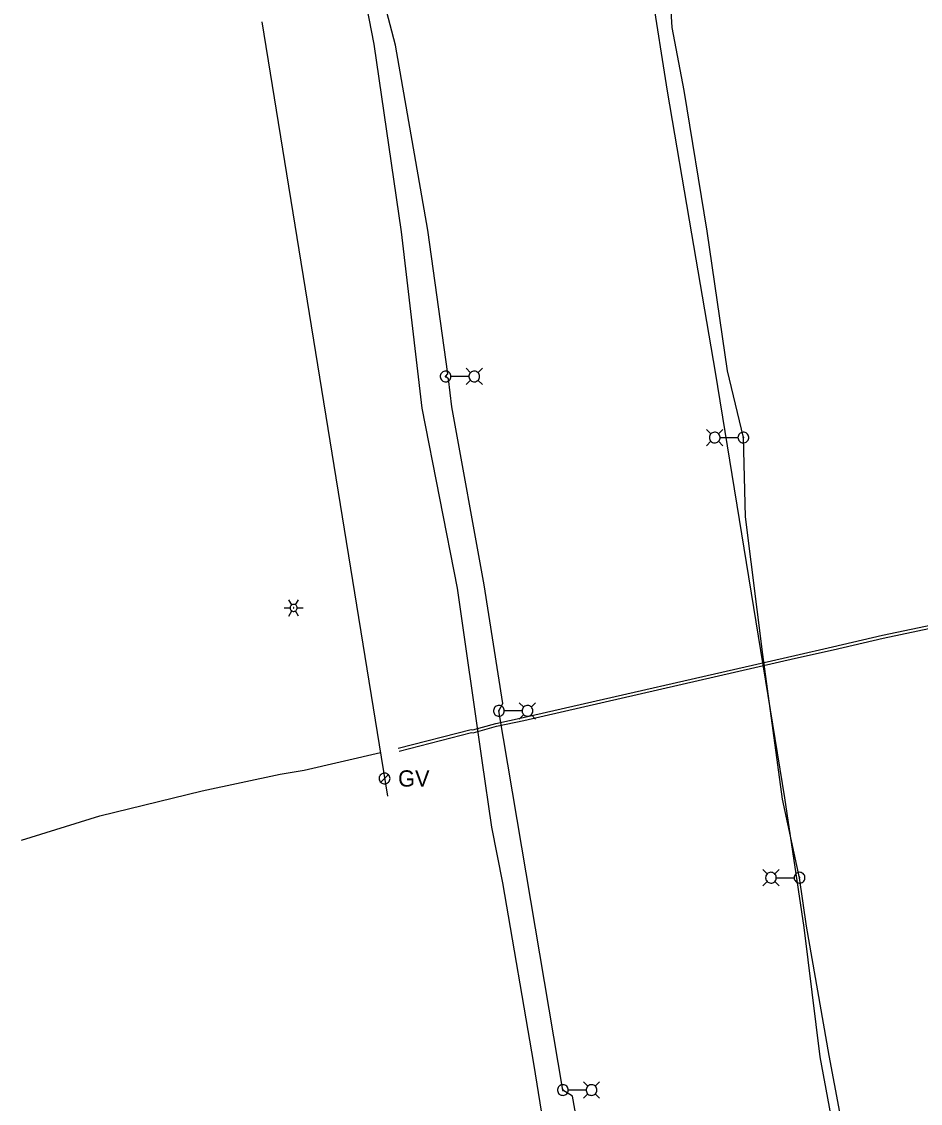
# Model space of a CAD drawing. Extents: x 596028 to 606371, y 330010 to 403088.
# Drawn here: x 604420.7 to 604785, y 336610.4 to 337048.9 of the extents above; entities that cross this region are included whole.
import ezdxf

# ---------------------------------------------------------------- set-up
doc = ezdxf.new("R2010")
doc.units = 0
for name, color, linetype in [('E_FTMS_Conduit', 7, 'Continuous'), ('E_LTG', 7, 'Continuous'), ('E_LTG_CID', 7, 'Continuous'), ('E_UTL_FO_UG_QWEST', 7, 'Continuous'), ('E_UTL_G', 7, 'Continuous'), ('E_UTL_G_UG', 7, 'Continuous')]:
    doc.layers.add(name, color=color, linetype=linetype)

# ---------------------------------------------------------------- blocks, each defined once
blk = doc.blocks.new('ACAD_PROXY_ENTITY_19')
at = {"layer": 'E_UTL_G'}
for points in [[(1843225.4, 1030136.5), (1843225.2, 1030137.7), (1843224.9, 1030139), (1843224.3, 1030140.1), (1843223.5, 1030141.1), (1843222.5, 1030141.9), (1843221.4, 1030142.6), (1843220.2, 1030143), (1843219, 1030143.2), (1843217.7, 1030143.1), (1843216.5, 1030142.8), (1843215.3, 1030142.3), (1843214.3, 1030141.5), (1843213.4, 1030140.6), (1843212.7, 1030139.5), (1843212.2, 1030138.4), (1843212, 1030137.1), (1843212, 1030135.8), (1843212.2, 1030134.6), (1843212.7, 1030133.4), (1843213.4, 1030132.3), (1843214.3, 1030131.4), (1843215.3, 1030130.7), (1843216.5, 1030130.1), (1843217.7, 1030129.8), (1843219, 1030129.8), (1843220.2, 1030129.9), (1843221.4, 1030130.4), (1843222.5, 1030131), (1843223.5, 1030131.8), (1843224.3, 1030132.8), (1843224.9, 1030134), (1843225.2, 1030135.2), (1843225.4, 1030136.5)], [(1843213.9, 1030131.7), (1843223.4, 1030141.2)]]:
    blk.add_lwpolyline(points, dxfattribs=at)
blk.add_text('GV', height=20.12, dxfattribs=at).set_placement((1843235.4, 1030126.4))

msp = doc.modelspace()

# ---------------------------------------------------------------- linework, layer by layer
at = {"layer": 'E_FTMS_Conduit'}
msp.add_lwpolyline([(604850.5, 336077.62), (604849.76, 336079.84), (604845.07, 336126.86), (604835.92, 336169.53), (604823.85, 336210.31), (604814.33, 336244.56), (604807.54, 336294.32), (604804.4, 336349.36), (604787.77, 336403.56), (604778.06, 336454.77), (604767.68, 336514.34), (604755.05, 336571.74), (604744.37, 336629.18), (604737.87, 336681.73), (604730.03, 336734.18), (604701.87, 336906.78), (604692.35, 336962.82), (604682.52, 337020.66), (604676.08, 337061.02), (604667.84, 337117.16), (604657.46, 337177.3), (604649.41, 337237.66), (604641.55, 337295.97)], dxfattribs=at)
at = {"layer": 'E_LTG'}
for points in [[(604602.61, 336906.56), (604600.83, 336908.34)], [(604605.65, 336906.56), (604607.43, 336908.34)], [(604594.7, 336905.04), (604594.66, 336905.45), (604594.54, 336905.84), (604594.35, 336906.21), (604594.1, 336906.54), (604593.79, 336906.81), (604593.43, 336907.01), (604593.04, 336907.15), (604592.63, 336907.21), (604592.21, 336907.19), (604591.81, 336907.09), (604591.44, 336906.92), (604591.1, 336906.68), (604590.81, 336906.38), (604590.59, 336906.03), (604590.44, 336905.65), (604590.36, 336905.24), (604590.36, 336904.83), (604590.44, 336904.42), (604590.59, 336904.04), (604590.81, 336903.69), (604591.1, 336903.39), (604591.44, 336903.15), (604591.81, 336902.98), (604592.21, 336902.88), (604592.63, 336902.86), (604593.04, 336902.92), (604593.43, 336903.06), (604593.79, 336903.26), (604594.1, 336903.53), (604594.35, 336903.86), (604594.54, 336904.23), (604594.66, 336904.62), (604594.7, 336905.04)], [(604592.69, 336905.04), (604592.69, 336905.07), (604592.68, 336905.1), (604592.66, 336905.13), (604592.64, 336905.15), (604592.62, 336905.17), (604592.59, 336905.19), (604592.56, 336905.2), (604592.53, 336905.2), (604592.5, 336905.2), (604592.47, 336905.19), (604592.44, 336905.18), (604592.41, 336905.16), (604592.39, 336905.14), (604592.38, 336905.11), (604592.36, 336905.08), (604592.36, 336905.05), (604592.36, 336905.02), (604592.36, 336904.99), (604592.38, 336904.96), (604592.39, 336904.93), (604592.41, 336904.91), (604592.44, 336904.89), (604592.47, 336904.88), (604592.5, 336904.87), (604592.53, 336904.87), (604592.56, 336904.87), (604592.59, 336904.88), (604592.62, 336904.9), (604592.64, 336904.92), (604592.66, 336904.95), (604592.68, 336904.97), (604592.69, 336905), (604592.69, 336905.04)], [(604601.91, 336905.04), (604594.74, 336905.04)], [(604606.3, 336905.04), (604606.26, 336905.45), (604606.15, 336905.84), (604605.96, 336906.21), (604605.7, 336906.54), (604605.39, 336906.81), (604605.03, 336907.01), (604604.64, 336907.15), (604604.23, 336907.21), (604603.82, 336907.19), (604603.42, 336907.09), (604603.04, 336906.92), (604602.7, 336906.68), (604602.42, 336906.38), (604602.19, 336906.03), (604602.04, 336905.65), (604601.96, 336905.24), (604601.96, 336904.83), (604602.04, 336904.42), (604602.19, 336904.04), (604602.42, 336903.69), (604602.7, 336903.39), (604603.04, 336903.15), (604603.42, 336902.98), (604603.82, 336902.88), (604604.23, 336902.86), (604604.64, 336902.92), (604605.03, 336903.06), (604605.39, 336903.26), (604605.7, 336903.53), (604605.96, 336903.86), (604606.15, 336904.23), (604606.26, 336904.62), (604606.3, 336905.04)], [(604602.61, 336903.51), (604600.83, 336901.74)], [(604605.65, 336903.51), (604607.43, 336901.74)], [(604700.09, 336881.79), (604698.31, 336883.56)], [(604699.44, 336880.26), (604699.48, 336879.85), (604699.6, 336879.46), (604699.79, 336879.09), (604700.04, 336878.76), (604700.35, 336878.49), (604700.71, 336878.29), (604701.1, 336878.15), (604701.51, 336878.09), (604701.93, 336878.11), (604702.33, 336878.21), (604702.7, 336878.38), (604703.04, 336878.62), (604703.33, 336878.92), (604703.55, 336879.27), (604703.7, 336879.65), (604703.78, 336880.06), (604703.78, 336880.47), (604703.7, 336880.88), (604703.55, 336881.26), (604703.33, 336881.61), (604703.04, 336881.91), (604702.7, 336882.15), (604702.33, 336882.32), (604701.93, 336882.42), (604701.51, 336882.44), (604701.1, 336882.38), (604700.71, 336882.24), (604700.35, 336882.04), (604700.04, 336881.77), (604699.79, 336881.44), (604699.6, 336881.07), (604699.48, 336880.68), (604699.44, 336880.26)], [(604703.14, 336881.79), (604704.92, 336883.56)], [(604711.04, 336880.26), (604711.08, 336879.85), (604711.2, 336879.46), (604711.39, 336879.09), (604711.64, 336878.76), (604711.96, 336878.49), (604712.32, 336878.29), (604712.71, 336878.15), (604713.12, 336878.09), (604713.53, 336878.11), (604713.93, 336878.21), (604714.31, 336878.38), (604714.64, 336878.62), (604714.93, 336878.92), (604715.15, 336879.27), (604715.31, 336879.65), (604715.39, 336880.06), (604715.39, 336880.47), (604715.31, 336880.88), (604715.15, 336881.26), (604714.93, 336881.61), (604714.64, 336881.91), (604714.31, 336882.15), (604713.93, 336882.32), (604713.53, 336882.42), (604713.12, 336882.44), (604712.71, 336882.38), (604712.32, 336882.24), (604711.96, 336882.04), (604711.64, 336881.77), (604711.39, 336881.44), (604711.2, 336881.07), (604711.08, 336880.68), (604711.04, 336880.26)], [(604700.09, 336878.74), (604698.31, 336876.96)], [(604703.14, 336878.74), (604704.92, 336876.96)], [(604703.83, 336880.26), (604711.01, 336880.26)], [(604713.05, 336880.26), (604713.06, 336880.23), (604713.06, 336880.2), (604713.08, 336880.17), (604713.1, 336880.15), (604713.12, 336880.13), (604713.15, 336880.11), (604713.18, 336880.1), (604713.21, 336880.1), (604713.24, 336880.1), (604713.27, 336880.11), (604713.3, 336880.12), (604713.33, 336880.14), (604713.35, 336880.16), (604713.37, 336880.19), (604713.38, 336880.22), (604713.39, 336880.25), (604713.39, 336880.28), (604713.38, 336880.31), (604713.37, 336880.34), (604713.35, 336880.37), (604713.33, 336880.39), (604713.3, 336880.41), (604713.27, 336880.42), (604713.24, 336880.43), (604713.21, 336880.43), (604713.18, 336880.43), (604713.15, 336880.42), (604713.12, 336880.4), (604713.1, 336880.38), (604713.08, 336880.35), (604713.06, 336880.33), (604713.06, 336880.3), (604713.05, 336880.26)], [(604530.23, 336812.47), (604529.04, 336814.53)], [(604532.37, 336811.23), (604532.35, 336811.5), (604532.27, 336811.77), (604532.15, 336812.01), (604531.98, 336812.22), (604531.77, 336812.4), (604531.54, 336812.53), (604531.28, 336812.62), (604531.01, 336812.66), (604530.74, 336812.65), (604530.48, 336812.58), (604530.23, 336812.47), (604530.01, 336812.31), (604529.82, 336812.12), (604529.67, 336811.89), (604529.57, 336811.64), (604529.52, 336811.37), (604529.52, 336811.1), (604529.57, 336810.83), (604529.67, 336810.58), (604529.82, 336810.35), (604530.01, 336810.15), (604530.23, 336810), (604530.48, 336809.88), (604530.74, 336809.82), (604531.01, 336809.81), (604531.28, 336809.85), (604531.54, 336809.93), (604531.77, 336810.07), (604531.98, 336810.25), (604532.15, 336810.46), (604532.27, 336810.7), (604532.35, 336810.96), (604532.37, 336811.23)], [(604532.37, 336811.23), (604532.35, 336811.5), (604532.27, 336811.77), (604532.15, 336812.01), (604531.98, 336812.22), (604531.77, 336812.4), (604531.54, 336812.53), (604531.28, 336812.62), (604531.01, 336812.66), (604530.74, 336812.65), (604530.48, 336812.58), (604530.23, 336812.47), (604530.01, 336812.31), (604529.82, 336812.12), (604529.67, 336811.89), (604529.57, 336811.64), (604529.52, 336811.37), (604529.52, 336811.1), (604529.57, 336810.83), (604529.67, 336810.58), (604529.82, 336810.35), (604530.01, 336810.15), (604530.23, 336810), (604530.48, 336809.88), (604530.74, 336809.82), (604531.01, 336809.81), (604531.28, 336809.85), (604531.54, 336809.93), (604531.77, 336810.07), (604531.98, 336810.25), (604532.15, 336810.46), (604532.27, 336810.7), (604532.35, 336810.96), (604532.37, 336811.23)], [(604532.37, 336811.23), (604532.35, 336811.5), (604532.27, 336811.77), (604532.15, 336812.01), (604531.98, 336812.22), (604531.77, 336812.4), (604531.54, 336812.53), (604531.28, 336812.62), (604531.01, 336812.66), (604530.74, 336812.65), (604530.48, 336812.58), (604530.23, 336812.47), (604530.01, 336812.31), (604529.82, 336812.12), (604529.67, 336811.89), (604529.57, 336811.64), (604529.52, 336811.37), (604529.52, 336811.1), (604529.57, 336810.83), (604529.67, 336810.58), (604529.82, 336810.35), (604530.01, 336810.15), (604530.23, 336810), (604530.48, 336809.88), (604530.74, 336809.82), (604531.01, 336809.81), (604531.28, 336809.85), (604531.54, 336809.93), (604531.77, 336810.07), (604531.98, 336810.25), (604532.15, 336810.46), (604532.27, 336810.7), (604532.35, 336810.96), (604532.37, 336811.23)], [(604531.66, 336812.47), (604532.85, 336814.53)], [(604527.13, 336811.23), (604529.51, 336811.23)], [(604529.04, 336807.93), (604530.23, 336810)], [(604531.06, 336811.23), (604531.06, 336811.26), (604531.05, 336811.28), (604531.04, 336811.3), (604531.03, 336811.32), (604531.01, 336811.33), (604530.99, 336811.34), (604530.97, 336811.35), (604530.95, 336811.35), (604530.93, 336811.35), (604530.9, 336811.35), (604530.88, 336811.34), (604530.87, 336811.32), (604530.85, 336811.31), (604530.84, 336811.29), (604530.83, 336811.27), (604530.82, 336811.25), (604530.82, 336811.22), (604530.83, 336811.2), (604530.84, 336811.18), (604530.85, 336811.16), (604530.87, 336811.14), (604530.88, 336811.13), (604530.9, 336811.12), (604530.93, 336811.12), (604530.95, 336811.12), (604530.97, 336811.12), (604530.99, 336811.13), (604531.01, 336811.14), (604531.03, 336811.15), (604531.04, 336811.17), (604531.05, 336811.19), (604531.06, 336811.21), (604531.06, 336811.23)], [(604532.85, 336807.93), (604531.66, 336810)], [(604532.37, 336811.23), (604534.75, 336811.23)], [(604624.19, 336771), (604622.41, 336772.77)], [(604627.24, 336771), (604629.01, 336772.77)], [(604616.28, 336769.47), (604616.24, 336769.89), (604616.13, 336770.28), (604615.94, 336770.65), (604615.68, 336770.97), (604615.37, 336771.25), (604615.01, 336771.45), (604614.62, 336771.59), (604614.21, 336771.65), (604613.8, 336771.63), (604613.4, 336771.53), (604613.02, 336771.36), (604612.68, 336771.12), (604612.4, 336770.82), (604612.17, 336770.47), (604612.02, 336770.09), (604611.94, 336769.68), (604611.94, 336769.27), (604612.02, 336768.86), (604612.17, 336768.48), (604612.4, 336768.13), (604612.68, 336767.83), (604613.02, 336767.59), (604613.4, 336767.42), (604613.8, 336767.32), (604614.21, 336767.3), (604614.62, 336767.36), (604615.01, 336767.49), (604615.37, 336767.7), (604615.68, 336767.97), (604615.94, 336768.3), (604616.13, 336768.66), (604616.24, 336769.06), (604616.28, 336769.47)], [(604614.28, 336769.47), (604614.27, 336769.5), (604614.26, 336769.54), (604614.25, 336769.56), (604614.23, 336769.59), (604614.21, 336769.61), (604614.18, 336769.62), (604614.15, 336769.64), (604614.12, 336769.64), (604614.08, 336769.64), (604614.05, 336769.63), (604614.03, 336769.62), (604614, 336769.6), (604613.98, 336769.58), (604613.96, 336769.55), (604613.95, 336769.52), (604613.94, 336769.49), (604613.94, 336769.46), (604613.95, 336769.43), (604613.96, 336769.4), (604613.98, 336769.37), (604614, 336769.35), (604614.03, 336769.33), (604614.05, 336769.32), (604614.08, 336769.31), (604614.12, 336769.31), (604614.15, 336769.31), (604614.18, 336769.32), (604614.21, 336769.34), (604614.23, 336769.36), (604614.25, 336769.38), (604614.26, 336769.41), (604614.27, 336769.44), (604614.28, 336769.47)], [(604623.5, 336769.47), (604616.32, 336769.47)], [(604624.19, 336767.95), (604622.41, 336766.17)], [(604627.89, 336769.47), (604627.85, 336769.89), (604627.73, 336770.28), (604627.54, 336770.65), (604627.29, 336770.97), (604626.97, 336771.25), (604626.62, 336771.45), (604626.22, 336771.59), (604625.82, 336771.65), (604625.4, 336771.63), (604625, 336771.53), (604624.62, 336771.36), (604624.29, 336771.12), (604624, 336770.82), (604623.78, 336770.47), (604623.62, 336770.09), (604623.55, 336769.68), (604623.55, 336769.27), (604623.62, 336768.86), (604623.78, 336768.48), (604624, 336768.13), (604624.29, 336767.83), (604624.62, 336767.59), (604625, 336767.42), (604625.4, 336767.32), (604625.82, 336767.3), (604626.22, 336767.36), (604626.62, 336767.49), (604626.97, 336767.7), (604627.29, 336767.97), (604627.54, 336768.3), (604627.73, 336768.66), (604627.85, 336769.06), (604627.89, 336769.47)], [(604627.24, 336767.95), (604629.01, 336766.17)], [(604722.88, 336703.38), (604721.11, 336705.16)], [(604722.23, 336701.86), (604722.27, 336701.44), (604722.39, 336701.05), (604722.58, 336700.68), (604722.83, 336700.35), (604723.15, 336700.08), (604723.51, 336699.88), (604723.9, 336699.74), (604724.31, 336699.68), (604724.72, 336699.7), (604725.12, 336699.8), (604725.5, 336699.97), (604725.83, 336700.21), (604726.12, 336700.51), (604726.34, 336700.86), (604726.5, 336701.24), (604726.57, 336701.65), (604726.57, 336702.06), (604726.5, 336702.47), (604726.34, 336702.85), (604726.12, 336703.2), (604725.83, 336703.5), (604725.5, 336703.74), (604725.12, 336703.91), (604724.72, 336704.01), (604724.31, 336704.03), (604723.9, 336703.97), (604723.51, 336703.83), (604723.15, 336703.63), (604722.83, 336703.36), (604722.58, 336703.03), (604722.39, 336702.66), (604722.27, 336702.27), (604722.23, 336701.86)], [(604725.93, 336703.38), (604727.71, 336705.16)], [(604733.84, 336701.86), (604733.88, 336701.44), (604733.99, 336701.05), (604734.18, 336700.68), (604734.44, 336700.35), (604734.75, 336700.08), (604735.11, 336699.88), (604735.5, 336699.74), (604735.91, 336699.68), (604736.32, 336699.7), (604736.72, 336699.8), (604737.1, 336699.97), (604737.44, 336700.21), (604737.72, 336700.51), (604737.95, 336700.86), (604738.1, 336701.24), (604738.18, 336701.65), (604738.18, 336702.06), (604738.1, 336702.47), (604737.95, 336702.85), (604737.72, 336703.2), (604737.44, 336703.5), (604737.1, 336703.74), (604736.72, 336703.91), (604736.32, 336704.01), (604735.91, 336704.03), (604735.5, 336703.97), (604735.11, 336703.83), (604734.75, 336703.63), (604734.44, 336703.36), (604734.18, 336703.03), (604733.99, 336702.66), (604733.88, 336702.27), (604733.84, 336701.86)], [(604735.85, 336701.86), (604735.85, 336701.82), (604735.86, 336701.79), (604735.87, 336701.77), (604735.89, 336701.74), (604735.92, 336701.72), (604735.94, 336701.7), (604735.97, 336701.69), (604736, 336701.69), (604736.04, 336701.69), (604736.07, 336701.7), (604736.1, 336701.71), (604736.12, 336701.73), (604736.14, 336701.75), (604736.16, 336701.78), (604736.17, 336701.81), (604736.18, 336701.84), (604736.18, 336701.87), (604736.17, 336701.9), (604736.16, 336701.93), (604736.14, 336701.96), (604736.12, 336701.98), (604736.1, 336702), (604736.07, 336702.01), (604736.04, 336702.02), (604736, 336702.02), (604735.97, 336702.02), (604735.94, 336702.01), (604735.92, 336701.99), (604735.89, 336701.97), (604735.87, 336701.95), (604735.86, 336701.92), (604735.85, 336701.89), (604735.85, 336701.86)], [(604722.88, 336700.33), (604721.11, 336698.56)], [(604725.93, 336700.33), (604727.71, 336698.56)], [(604726.62, 336701.86), (604733.8, 336701.86)], [(604650.15, 336617.31), (604648.37, 336619.08)], [(604653.19, 336617.31), (604654.97, 336619.08)], [(604642.24, 336615.78), (604642.2, 336616.19), (604642.08, 336616.59), (604641.89, 336616.96), (604641.64, 336617.28), (604641.33, 336617.55), (604640.97, 336617.76), (604640.58, 336617.9), (604640.17, 336617.95), (604639.75, 336617.93), (604639.35, 336617.84), (604638.98, 336617.66), (604638.64, 336617.42), (604638.35, 336617.13), (604638.13, 336616.78), (604637.98, 336616.39), (604637.9, 336615.99), (604637.9, 336615.57), (604637.98, 336615.17), (604638.13, 336614.78), (604638.35, 336614.44), (604638.64, 336614.14), (604638.98, 336613.9), (604639.35, 336613.72), (604639.75, 336613.63), (604640.17, 336613.61), (604640.58, 336613.67), (604640.97, 336613.8), (604641.33, 336614.01), (604641.64, 336614.28), (604641.89, 336614.6), (604642.08, 336614.97), (604642.2, 336615.37), (604642.24, 336615.78)], [(604640.23, 336615.78), (604640.23, 336615.81), (604640.22, 336615.84), (604640.2, 336615.87), (604640.18, 336615.9), (604640.16, 336615.92), (604640.13, 336615.93), (604640.1, 336615.94), (604640.07, 336615.95), (604640.04, 336615.95), (604640.01, 336615.94), (604639.98, 336615.92), (604639.95, 336615.91), (604639.93, 336615.88), (604639.92, 336615.86), (604639.9, 336615.83), (604639.9, 336615.8), (604639.9, 336615.76), (604639.9, 336615.73), (604639.92, 336615.7), (604639.93, 336615.68), (604639.95, 336615.65), (604639.98, 336615.64), (604640.01, 336615.62), (604640.04, 336615.62), (604640.07, 336615.61), (604640.1, 336615.62), (604640.13, 336615.63), (604640.16, 336615.65), (604640.18, 336615.67), (604640.2, 336615.69), (604640.22, 336615.72), (604640.23, 336615.75), (604640.23, 336615.78)], [(604649.45, 336615.78), (604642.28, 336615.78)], [(604653.84, 336615.78), (604653.8, 336616.19), (604653.69, 336616.59), (604653.5, 336616.96), (604653.24, 336617.28), (604652.93, 336617.55), (604652.57, 336617.76), (604652.18, 336617.9), (604651.77, 336617.95), (604651.36, 336617.93), (604650.96, 336617.84), (604650.58, 336617.66), (604650.24, 336617.42), (604649.96, 336617.13), (604649.73, 336616.78), (604649.58, 336616.39), (604649.5, 336615.99), (604649.5, 336615.57), (604649.58, 336615.17), (604649.73, 336614.78), (604649.96, 336614.44), (604650.24, 336614.14), (604650.58, 336613.9), (604650.96, 336613.72), (604651.36, 336613.63), (604651.77, 336613.61), (604652.18, 336613.67), (604652.57, 336613.8), (604652.93, 336614.01), (604653.24, 336614.28), (604653.5, 336614.6), (604653.69, 336614.97), (604653.8, 336615.37), (604653.84, 336615.78)], [(604650.15, 336614.26), (604648.37, 336612.48)], [(604653.19, 336614.26), (604654.97, 336612.48)]]:
    msp.add_lwpolyline(points, dxfattribs=at)
at = {"layer": 'E_LTG_CID'}
for points in [[(604654.36, 336555.45), (604643.97, 336613.3), (604640.06, 336615.78), (604614.11, 336769.47), (604615.78, 336772.5), (604608.22, 336820.59), (604595.1, 336892.72), (604593.66, 336904.12), (604592.52, 336905.04), (604593.4, 336906.12), (604585.34, 336964.27), (604572.19, 337039.33), (604562.15, 337078.06), (604556.73, 337113.97), (604544.3, 337191.39), (604533.74, 337267.32), (604526.37, 337300.79)], [(604758.88, 336572.41), (604748.05, 336629.75), (604738.79, 336682.15), (604736.01, 336701.86), (604729.06, 336733.74), (604721.18, 336792.28), (604714.09, 336848.09), (604713.22, 336880.26), (604706.86, 336907.31), (604698.49, 336963.96), (604689.23, 337020.9), (604684.41, 337046.52), (604683.64, 337057.55)]]:
    msp.add_lwpolyline(points, dxfattribs=at)
at = {"layer": 'E_UTL_FO_UG_QWEST'}
msp.add_lwpolyline([(604764.64, 335825.63), (604754.97, 335878.92), (604751.95, 335896.96), (604749.11, 335915.96), (604739.53, 335966.31), (604727.68, 336038.53), (604715.74, 336106.65), (604703.91, 336181.91), (604690.54, 336255.88), (604678.58, 336327.99), (604664.78, 336404.76), (604651.78, 336480.07), (604639.96, 336554.44), (604628.34, 336626.54), (604615.77, 336699.8), (604611.3, 336722.29), (604607.39, 336749.34), (604597.4, 336819.21), (604583.07, 336892.17), (604574.68, 336963.66), (604563.59, 337039.69), (604549.05, 337114), (604536.54, 337190.93), (604536.2, 337193.87)], dxfattribs=at)
at = {"layer": 'E_UTL_G_UG'}
msp.add_line((604569.06, 336734.91), (604518.2, 337048.78), dxfattribs=at)
for points in [[(604573.36, 336754.34), (604602.89, 336761.89), (604603.6, 336761.83), (604612.92, 336764.38), (604623.92, 336766.78), (604734.14, 336791.97), (604749.39, 336795.42), (604769.69, 336800.11), (604830.31, 336812.89)], [(604573.65, 336753.18), (604602.98, 336760.68), (604603.71, 336760.61), (604613.21, 336763.22), (604624.18, 336765.6), (604734.41, 336790.8), (604749.66, 336794.25), (604769.95, 336798.93), (604830.56, 336811.72)], [(604420.68, 336717.02), (604452.38, 336726.9), (604493.86, 336737.07), (604525.47, 336743.77), (604535.19, 336745.4), (604566.2, 336752.6)]]:
    msp.add_lwpolyline(points, dxfattribs=at)

# ---------------------------------------------------------------- block references
at = {"layer": 'E_UTL_G', "xscale": 0.32808333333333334, "yscale": 0.32808333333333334}
msp.add_blockref('ACAD_PROXY_ENTITY_19', (-161.54, -1228.53), dxfattribs=at)

doc.saveas('drawing.dxf')
